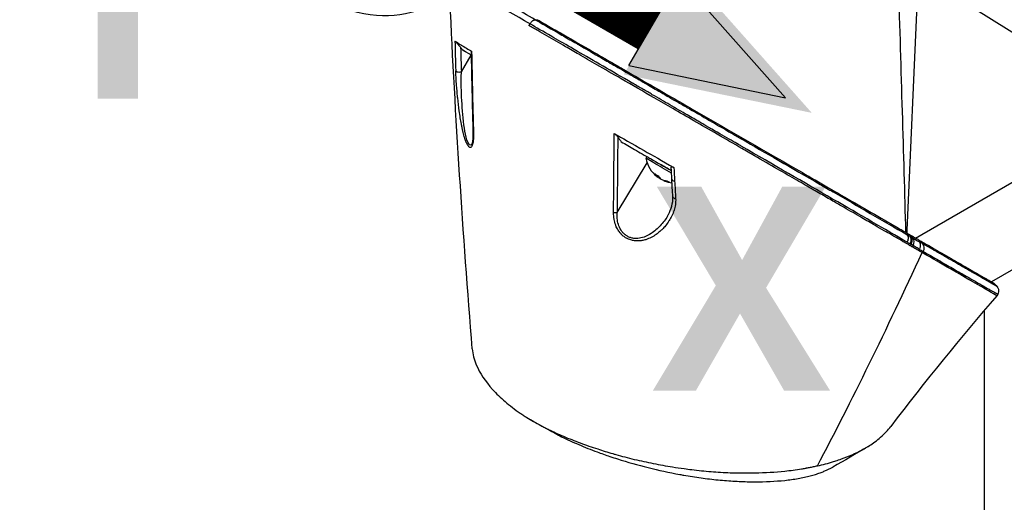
# Model space of a CAD drawing. Header units: millimetres. Extents: x 0 to 4378, y 0 to 2376.
# Tile 331 of 339: x 2525 to 2673, y 1789 to 1862. Entities that reach past the tile are written whole.
import ezdxf

# ---------------------------------------------------------------- set-up
doc = ezdxf.new("R2010")
doc.units = ezdxf.units.MM
doc.header["$LTSCALE"] = 0.2
for name, color, linetype in [('01_Object Line', 4, 'Continuous'), ('07_Special Line2', 76, 'Continuous'), ('12_Before Rev.Num.', 5, 'Continuous')]:
    doc.layers.add(name, color=color, linetype=linetype)
doc.layers.add('14_Mark', color=7, linetype='Continuous', true_color=0xe03c31)
doc.styles.add('Rainbow-5.0 Style', font='malgunsl.ttf')

# ---------------------------------------------------------------- blocks, each defined once
blk = doc.blocks.new('Blk$A32R2-0W24N')
for p, q in [((-48.91, 834.63), (-50.61, 795.99)), ((-16.4, 814.24), (-48.91, 834.63)), ((-107.46, 826.78), (-107.31, 827.04)), ((-117.64, 819.84), (-116.14, 822.32)), ((-117.01, 822.83), (-117.44, 823.08)), ((-49.3, 794.82), (-16.4, 813.81)), ((-51.26, 813.24), (-51.26, 813.24)), ((-93.6, 809.31), (-93.6, 809.31)), ((-94.2, 798.67), (-89.68, 806.13)), ((-89.72, 807.07), (-89.87, 806.81)), ((-51.01, 804.89), (-51.01, 804.89)), ((-88, 804.16), (-88.1, 803.98)), ((-87.72, 803.8), (-87.74, 803.77)), ((-87.19, 803.54), (-87.23, 803.47)), ((-50.61, 795.99), (-50.63, 795.59)), ((-24.48, 795.96), (-37.88, 788.23)), ((-49.97, 794.44), (-49.97, 794.44)), ((-49.98, 793.86), (-50.1, 793.66)), ((-49.79, 793.49), (-49.67, 793.68)), ((-37.07, 787.55), (-37.07, 787.55)), ((-36.94, 786.38), (-37.07, 786.15)), ((-39, 783.9), (-39, 623.23))]:
    blk.add_line(p, q)
for start, end in [(190.2388, 232.0131), (247.9842, 263.2887)]:
    blk.add_arc((-85.42, 807.62), 4.52, start, end)
for centre, major_axis, ratio, start_param, end_param in [((-141.35, 863.91), (19.5, -33.77), 0.57735, 5.497787, 10.210176), ((-142.76, 863.09), (-18.5, 32.04), 0.57735, 2.086336, 7.338442), ((-39.74, 832.19), (19.5, -33.77), 0.57735, 0, 2.339416), ((-42.92, 830.35), (19.5, -33.77), 0.57735, 0, 2.223644), ((-42.92, 830.35), (19.5, -33.77), 0.57735, 0, 2.223644), ((-51.6, 827.16), (0.8, 0), 0.578031, 1.677101, 1.677165), ((545.6, 1234.41), (485.26, 793.42), 0.572075, 2.416822, 2.422907), ((-78.28, 836.64), (-33.48, 0), 0.57735, 2.492352, 2.492357), ((555.9, 1232.83), (-493.57, -794.9), 0.577253, 5.562669, 5.567589), ((-86.99, 805.5), (30.73, -17.74), 0.000012, 2.818114, 3.006834), ((889.36, 1435.01), (-682.41, -1287.02), 0.573997, 5.480181, 5.482219), ((-78.28, 836.64), (-35, 0), 0.57735, 2.439019, 2.439024), ((884.07, 1431.89), (-678.78, -1280.45), 0.573936, 5.482163, 5.490392), ((-51.36, 812.86), (0.209, 0.668), 0.389271, 4.215986, 4.216649), ((-48.71, 815.11), (-5.56, 0), 0.57735, 1.101371, 1.101415), ((-78.28, 822.18), (32.19, 0), 0.57735, 5.710474, 5.710486), ((-78.28, 796.06), (-35.31, 0), 0.57735, 3.835573, 3.835581), ((-42.92, 830.35), (17.55, -30.4), 0.57735, 5.161829, 5.161837), ((-86.88, 805.09), (-2.99, 1.73), 0.000011, 4.423723, 6.283194), ((-86.73, 805.35), (-2.99, 1.73), 0.000011, 4.482523, 5.065414), ((-85.67, 807.76), (-2.25, -3.9), 0.57735, 5.955471, 6.202618), ((-86.14, 808.03), (-2.14, -3.71), 0.816497, 6.198419, 6.36799), ((564.47, 1223.37), (-444.38, -818.33), 0.582159, 5.527169, 5.529899), ((-85.6, 807.72), (-2.25, -3.9), 0.816497, 6.169141, 6.202651), ((-85.24, 807.51), (-2.25, -3.9), 0.816497, 6.087697, 6.202651), ((-85.16, 807.47), (-2.25, -3.9), 0.57735, 5.955471, 6.202618), ((-85.67, 807.76), (-2.25, -3.9), 0.57735, 0.08054, 0.114044), ((-85.6, 807.72), (-2.25, -3.9), 0.816497, 0.080573, 0.327719), ((-85.24, 807.51), (-2.25, -3.9), 0.816497, 0.080573, 0.327719), ((-84.39, 807.02), (-2.14, -3.71), 0.57735, 6.198386, 6.367958), ((-85.48, 803.7), (-0.499, -0.028), 0.593301, 0.021483, 1.372387), ((550.89, 1214.49), (-435.13, -801.08), 0.58223, 5.529962, 5.533573), ((-78.28, 819.73), (-35.75, 0), 0.57735, 1.092853, 1.092855), ((-85.32, 801.06), (-0.499, -0.03), 0.595305, 0, 0.000029), ((-85.32, 801.06), (-0.499, -0.03), 0.595305, 0.000029, 1.379128), ((-78.28, 785.52), (35.42, 0), 0.57735, 0.683997, 0.683998), ((-108.45, 827.62), (71.52, -41.33), 0.000447, 0.617455, 0.628581), ((-50.38, 794.09), (0.5, 0.866), 0.816432, 4.712396, 6.027068), ((-48.86, 793.21), (0.499, 0.867), 0.824023, 4.711493, 6.025526)]:
    blk.add_ellipse(centre, major_axis=major_axis, ratio=ratio, start_param=start_param, end_param=end_param)
for points, knots in [([(-11.5, 817.93), (-11.68, 822.13), (-12.54, 826.66), (-15.49, 835.73), (-17.53, 840.2), (-21.27, 846.52), (-22.62, 848.54), (-26.19, 853.3), (-28.5, 855.91), (-33.56, 860.68), (-36.29, 862.77), (-39.03, 864.39)], [0.000001, 0.000001, 0.000001, 0.000001, 1.509107, 1.509107, 2.980726, 2.980726, 3.709428, 3.709428, 4.786993, 4.786993, 5.948512, 5.948512, 5.948512, 5.948512]), ([(-39.19, 858.76), (-37.11, 857.14), (-35.09, 855.27), (-29.86, 849.67), (-26.88, 845.6), (-21.84, 836.81), (-19.84, 832.15), (-17.11, 822.91), (-16.4, 818.38), (-16.4, 814.24)], [0.633852, 0.633852, 0.633852, 0.633852, 1.529963, 1.529963, 3.044033, 3.044033, 4.566466, 4.566466, 6.088612, 6.088612, 6.088612, 6.088612]), ([(-107.31, 827.04), (-108.36, 827.64), (-109.53, 828.32), (-110.73, 829.01), (-111.26, 829.31), (-111.8, 829.62), (-112.33, 829.93), (-112.34, 829.94), (-112.35, 829.94), (-112.36, 829.95), (-112.84, 830.22), (-113.31, 830.49), (-113.77, 830.76), (-114.15, 830.98), (-114.53, 831.2), (-114.89, 831.41), (-114.94, 831.43), (-114.99, 831.46), (-115.04, 831.49), (-115.16, 831.56), (-115.28, 831.63), (-115.41, 831.7)], [0.0000003, 0.0000003, 0.0000003, 0.0000003, 0.0859853, 0.0859853, 0.0859853, 0.1241981, 0.1241981, 0.1241981, 0.125, 0.125, 0.125, 0.1589987, 0.1589987, 0.1589987, 0.1875, 0.1875, 0.1875, 0.1911709, 0.1911709, 0.1911709, 0.201021, 0.201021, 0.201021, 0.201021]), ([(-106.51, 827.66), (-107.7, 828.35), (-108.82, 829), (-109.85, 829.59), (-110.39, 829.9), (-110.92, 830.21), (-111.41, 830.49), (-111.91, 830.78), (-112.38, 831.05), (-112.82, 831.3), (-113.26, 831.55), (-113.67, 831.79), (-114.05, 832.01), (-114.16, 832.07), (-114.27, 832.14), (-114.37, 832.2)], [0, 0, 0, 0, 0.0671031, 0.0671031, 0.0671031, 0.1029277, 0.1029277, 0.1029277, 0.1387919, 0.1387919, 0.1387919, 0.1747111, 0.1747111, 0.1747111, 0.1848295, 0.1848295, 0.1848295, 0.1848295]), ([(-50.1, 793.66), (-50.13, 793.68), (-50.16, 793.7), (-50.23, 793.74), (-50.26, 793.76), (-50.35, 793.81), (-50.42, 793.85), (-50.62, 793.97), (-50.75, 794.04), (-50.97, 794.17), (-51.06, 794.22), (-51.51, 794.48), (-51.87, 794.69), (-52.48, 795.04), (-52.73, 795.19), (-53.32, 795.53), (-53.66, 795.72), (-54.47, 796.19), (-54.94, 796.46), (-56.05, 797.1), (-56.7, 797.48), (-58.25, 798.37), (-59.16, 798.9), (-60.63, 799.75), (-61.18, 800.06), (-62.36, 800.74), (-63, 801.11), (-63.99, 801.69), (-64.34, 801.89), (-65.5, 802.56), (-66.32, 803.03), (-68.11, 804.07), (-69.09, 804.63), (-71.21, 805.86), (-72.37, 806.52), (-74.18, 807.57), (-74.81, 807.93), (-76.66, 809), (-77.89, 809.71), (-80.3, 811.1), (-81.48, 811.79), (-83.72, 813.08), (-84.78, 813.69), (-86.78, 814.84), (-87.71, 815.38), (-90.3, 816.88), (-91.95, 817.83), (-94.84, 819.5), (-96.06, 820.2), (-98.19, 821.43), (-99.09, 821.95), (-100.64, 822.85), (-101.3, 823.23), (-102.93, 824.17), (-103.87, 824.71), (-105.26, 825.51), (-105.71, 825.77), (-106.37, 826.16), (-106.59, 826.28), (-106.92, 826.47), (-107.03, 826.54), (-107.19, 826.63), (-107.24, 826.66), (-107.32, 826.71), (-107.35, 826.72), (-107.4, 826.75), (-107.43, 826.77), (-107.46, 826.78)], [-7.729592, -7.729592, -7.729592, -7.729592, -7.71044, -7.71044, -7.69072, -7.69072, -7.65201, -7.65201, -7.574312, -7.574312, -7.522506, -7.522506, -7.315221, -7.315221, -7.177151, -7.177151, -6.993063, -6.993063, -6.7477, -6.7477, -6.420577, -6.420577, -5.984557, -5.984557, -5.735856, -5.735856, -5.451942, -5.451942, -5.300422, -5.300422, -4.9539, -4.9539, -4.557704, -4.557704, -4.105179, -4.105179, -3.863816, -3.863816, -3.40942, -3.40942, -2.98401, -2.98401, -2.611687, -2.611687, -2.28576, -2.28576, -1.715015, -1.715015, -1.28633, -1.28633, -0.964845, -0.964845, -0.723574, -0.723574, -0.36177, -0.36177, -0.180858, -0.180858, -0.090444, -0.090444, -0.045229, -0.045229, -0.022617, -0.022617, -0.011309, -0.011309, -0.000001, -0.000001, -0.000001, -0.000001]), ([(-107.31, 827.04), (-107.29, 827.08), (-107.26, 827.12), (-107.23, 827.16), (-107.2, 827.2), (-107.17, 827.24), (-107.14, 827.28), (-107.11, 827.32), (-107.07, 827.35), (-107.04, 827.39), (-107, 827.42), (-106.97, 827.45), (-106.93, 827.48), (-106.89, 827.51), (-106.86, 827.54), (-106.82, 827.56), (-106.78, 827.58), (-106.75, 827.6), (-106.71, 827.61), (-106.67, 827.63), (-106.64, 827.64), (-106.6, 827.65), (-106.57, 827.65), (-106.54, 827.66), (-106.51, 827.66)], [0, 0, 0, 0, 0.125, 0.125, 0.125, 0.25, 0.25, 0.25, 0.375, 0.375, 0.375, 0.5, 0.5, 0.5, 0.625, 0.625, 0.625, 0.75, 0.75, 0.75, 0.875, 0.875, 0.875, 1, 1, 1, 1]), ([(-50.59, 794.21), (-53.89, 796.13), (-57.67, 798.31), (-61.78, 800.69), (-66.05, 803.16), (-70.69, 805.85), (-75.55, 808.66), (-75.62, 808.7), (-75.72, 808.76), (-75.77, 808.78), (-75.82, 808.82), (-75.87, 808.84), (-75.92, 808.87), (-77.28, 809.66), (-79.21, 810.77), (-81.77, 812.26), (-82.36, 812.6), (-82.99, 812.97), (-83.65, 813.35), (-84.47, 813.82), (-85.35, 814.33), (-86.27, 814.86), (-87.11, 815.35), (-87.99, 815.86), (-88.91, 816.39), (-89.37, 816.66), (-89.84, 816.93), (-90.33, 817.21), (-90.57, 817.35), (-90.81, 817.49), (-91.06, 817.63), (-91.3, 817.78), (-91.58, 817.94), (-91.8, 818.07), (-91.84, 818.09), (-91.88, 818.11), (-91.92, 818.14), (-95.03, 819.93), (-97.8, 821.54), (-100.16, 822.9), (-100.49, 823.1), (-100.82, 823.28), (-101.13, 823.47), (-102.2, 824.08), (-103.17, 824.64), (-104.05, 825.15), (-105.32, 825.88), (-106.39, 826.5), (-107.31, 827.04)], [0, 0, 0, 0, 0.243156, 0.243156, 0.243156, 0.496094, 0.496094, 0.496094, 0.49988, 0.49988, 0.49988, 0.504451, 0.504451, 0.504451, 0.625, 0.625, 0.625, 0.652935, 0.652935, 0.652935, 0.6875, 0.6875, 0.6875, 0.71875, 0.71875, 0.71875, 0.734375, 0.734375, 0.734375, 0.742187, 0.742187, 0.742187, 0.75, 0.75, 0.75, 0.751384, 0.751384, 0.751384, 0.859711, 0.859711, 0.859711, 0.875, 0.875, 0.875, 0.92633, 0.92633, 0.92633, 1, 1, 1, 1]), ([(-106.51, 827.66), (-105.55, 827.1), (-104.49, 826.5), (-103.32, 825.82), (-103.29, 825.8), (-103.25, 825.78), (-103.22, 825.76), (-102.61, 825.41), (-101.98, 825.04), (-101.31, 824.66), (-100.98, 824.47), (-100.64, 824.27), (-100.29, 824.07), (-100.12, 823.97), (-99.94, 823.87), (-99.77, 823.77), (-99.68, 823.72), (-99.6, 823.67), (-99.51, 823.62), (-99.51, 823.62), (-99.51, 823.62), (-99.5, 823.61), (-99.41, 823.56), (-99.28, 823.49), (-99.23, 823.46), (-98.42, 822.99), (-97.35, 822.37), (-96.02, 821.6), (-95.35, 821.22), (-94.62, 820.79), (-93.82, 820.33), (-93.42, 820.1), (-93, 819.86), (-92.57, 819.61), (-92.36, 819.48), (-92.14, 819.35), (-91.91, 819.23), (-91.8, 819.16), (-91.69, 819.09), (-91.57, 819.03), (-91.53, 819), (-91.48, 818.98), (-91.43, 818.95), (-91.42, 818.94), (-91.41, 818.94), (-91.4, 818.93), (-91.34, 818.9), (-91.24, 818.83), (-91.23, 818.83), (-90.92, 818.65), (-90.09, 818.17), (-88.73, 817.39), (-88.06, 817), (-87.25, 816.53), (-86.32, 815.99), (-85.86, 815.72), (-85.36, 815.44), (-84.83, 815.13), (-84.57, 814.98), (-84.3, 814.82), (-84.02, 814.66), (-83.88, 814.58), (-83.74, 814.5), (-83.6, 814.42), (-83.53, 814.38), (-83.45, 814.33), (-83.38, 814.29), (-83.36, 814.28), (-83.33, 814.26), (-83.3, 814.25), (-83.29, 814.24), (-83.28, 814.24), (-83.27, 814.23), (-83.23, 814.21), (-83.17, 814.17), (-83.16, 814.16), (-82.05, 813.52), (-79.88, 812.27), (-76.81, 810.49), (-76.59, 810.37), (-76.37, 810.24), (-76.14, 810.1), (-76.02, 810.04), (-75.91, 809.97), (-75.79, 809.9), (-75.73, 809.87), (-75.68, 809.84), (-75.62, 809.8), (-75.59, 809.79), (-75.56, 809.77), (-75.53, 809.75), (-75.49, 809.73), (-75.45, 809.71), (-75.44, 809.7), (-72.03, 807.73), (-67.98, 805.38), (-63.68, 802.9), (-63.03, 802.52), (-62.37, 802.14), (-61.7, 801.76), (-58.01, 799.62), (-54.18, 797.41), (-50.62, 795.35)], [0, 0, 0, 0, 0.06075, 0.06075, 0.06075, 0.0625, 0.0625, 0.0625, 0.09375, 0.09375, 0.09375, 0.109375, 0.109375, 0.109375, 0.117188, 0.117188, 0.117188, 0.120939, 0.120939, 0.120939, 0.121094, 0.121094, 0.121094, 0.125, 0.125, 0.125, 0.1875, 0.1875, 0.1875, 0.21875, 0.21875, 0.21875, 0.234375, 0.234375, 0.234375, 0.242188, 0.242188, 0.242188, 0.246094, 0.246094, 0.246094, 0.247666, 0.247666, 0.247666, 0.248047, 0.248047, 0.248047, 0.25, 0.25, 0.25, 0.3125, 0.3125, 0.3125, 0.34375, 0.34375, 0.34375, 0.359375, 0.359375, 0.359375, 0.367187, 0.367187, 0.367187, 0.371094, 0.371094, 0.371094, 0.373047, 0.373047, 0.373047, 0.373765, 0.373765, 0.373765, 0.374023, 0.374023, 0.374023, 0.37516, 0.37516, 0.37516, 0.484375, 0.484375, 0.484375, 0.492187, 0.492187, 0.492187, 0.496094, 0.496094, 0.496094, 0.498047, 0.498047, 0.498047, 0.498931, 0.498931, 0.498931, 0.5, 0.5, 0.5, 0.75, 0.75, 0.75, 0.788006, 0.788006, 0.788006, 1, 1, 1, 1]), ([(-106.19, 827.67), (-105.57, 827.31), (-104.93, 826.94), (-103.6, 826.17), (-102.92, 825.78), (-100.84, 824.58), (-99.4, 823.75), (-96.93, 822.32), (-95.93, 821.74), (-94.34, 820.83), (-93.76, 820.49), (-92.52, 819.78), (-91.86, 819.39), (-89.42, 817.99), (-87.65, 816.97), (-84.9, 815.38), (-83.91, 814.8), (-77.33, 811.01), (-71.69, 807.75), (-65.69, 804.29), (-65.06, 803.92), (-63.07, 802.77), (-61.75, 802.01), (-59.09, 800.48), (-57.76, 799.71), (-55.13, 798.19), (-53.82, 797.44), (-52.27, 796.54), (-51.96, 796.36), (-51.43, 796.05), (-51.21, 795.93), (-50.85, 795.72), (-50.68, 795.62), (-50.43, 795.47), (-50.41, 795.46), (-50.11, 795.29), (-49.98, 795.22), (-49.72, 795.07), (-49.59, 794.99), (-49.36, 794.86), (-49.26, 794.8), (-49.1, 794.71), (-49.03, 794.67), (-48.89, 794.59), (-48.82, 794.55), (-48.55, 794.39), (-48.34, 794.27), (-47.88, 794), (-47.6, 793.84), (-46.24, 793.05), (-45.22, 792.47), (-43.42, 791.43), (-42.62, 790.97), (-40.58, 789.79), (-39.51, 789.17), (-38.58, 788.64), (-38.44, 788.55), (-38.05, 788.33), (-37.84, 788.21), (-37.55, 788.04), (-37.47, 787.99), (-37.47, 787.99)], [0, 0, 0, 0, 0.264332, 0.264332, 0.528758, 0.528758, 1.056139, 1.056139, 1.406505, 1.406505, 1.606603, 1.606603, 1.835356, 1.835356, 2.445847, 2.445847, 2.794554, 2.794554, 4.769924, 4.769924, 5.00797, 5.00797, 5.526041, 5.526041, 6.089229, 6.089229, 6.695329, 6.695329, 6.850985, 6.850985, 6.965758, 6.965758, 7.072004, 7.072004, 7.117238, 7.117238, 7.152898, 7.152898, 7.188974, 7.188974, 7.2161, 7.2161, 7.234487, 7.234487, 7.254339, 7.254339, 7.310164, 7.310164, 7.395171, 7.395171, 7.733586, 7.733586, 8.048233, 8.048233, 8.627304, 8.627304, 8.751092, 8.751092, 8.989797, 8.989797, 9.251689, 9.251689, 9.251689, 9.251689]), ([(-118.61, 824.45), (-118.6, 824.45), (-118.6, 824.45), (-118.59, 824.44), (-118.58, 824.43), (-118.56, 824.41), (-118.54, 824.4), (-118.5, 824.35), (-118.47, 824.32), (-118.41, 824.26), (-118.37, 824.21), (-118.27, 824.1), (-118.21, 824.03), (-118.06, 823.85), (-117.98, 823.76), (-117.85, 823.6), (-117.79, 823.53), (-117.74, 823.47)], [0.0000002, 0.0000002, 0.0000002, 0.0000002, 0.0061129, 0.0061129, 0.0121826, 0.0121826, 0.0227896, 0.0227896, 0.0351343, 0.0351343, 0.0508386, 0.0508386, 0.0707889, 0.0707889, 0.094253, 0.094253, 0.1183109, 0.1183109, 0.1183109, 0.1183109]), ([(-118.61, 824.45), (-118.34, 824.3), (-117.98, 824.06), (-117.13, 823.54), (-116.55, 823.2), (-116.09, 822.92)], [0.000003, 0.000003, 0.000003, 0.000003, 0.596138, 0.596138, 1.498187, 1.498187, 1.498187, 1.498187]), ([(-117.44, 823.08), (-117.49, 823.14), (-117.54, 823.21), (-117.64, 823.34), (-117.69, 823.4), (-117.74, 823.47)], [0.00009515, 0.00009515, 0.00009515, 0.00009515, 0.04141577, 0.04141577, 0.08265735, 0.08265735, 0.08265735, 0.08265735]), ([(-116.13, 822.92), (-116.13, 822.92), (-116.13, 822.92), (-116.13, 822.93), (-116.12, 822.93), (-116.11, 822.93), (-116.1, 822.93), (-116.09, 822.92)], [0.07923819, 0.07923819, 0.07923819, 0.07923819, 0.0845377, 0.0845377, 0.10064264, 0.10064264, 0.11449111, 0.11449111, 0.11449111, 0.11449111]), ([(-117.64, 819.84), (-117.75, 819.77), (-117.95, 819.72), (-118.14, 819.76), (-118.34, 819.79), (-118.46, 819.91), (-118.48, 820)], [0, 0, 0, 0, 0.497548, 0.497548, 0.497548, 1, 1, 1, 1]), ([(-115.81, 810.7), (-115.81, 810.53), (-115.81, 810.36), (-115.81, 810.2), (-115.81, 810.05), (-115.82, 809.92), (-115.83, 809.76), (-115.84, 809.59), (-115.85, 809.44), (-115.87, 809.3), (-115.88, 809.23), (-115.89, 809.17), (-115.9, 809.1), (-115.91, 809.05), (-115.93, 809), (-115.94, 808.94), (-116, 808.7), (-116.08, 808.53), (-116.2, 808.46), (-116.24, 808.43), (-116.29, 808.42), (-116.35, 808.44), (-116.46, 808.47), (-116.56, 808.58), (-116.66, 808.73), (-116.73, 808.84), (-116.81, 808.99), (-116.88, 809.15), (-116.89, 809.18), (-116.9, 809.21), (-116.91, 809.24), (-116.94, 809.31), (-116.98, 809.39), (-117.01, 809.48), (-117.02, 809.52), (-117.04, 809.57), (-117.06, 809.62), (-117.11, 809.76), (-117.16, 809.94), (-117.2, 810.08), (-117.28, 810.34), (-117.35, 810.63), (-117.42, 810.95), (-117.46, 811.1), (-117.5, 811.28), (-117.54, 811.46), (-117.57, 811.63), (-117.6, 811.8), (-117.63, 811.96), (-117.75, 812.58), (-117.86, 813.26), (-117.95, 813.94), (-118.04, 814.59), (-118.12, 815.22), (-118.19, 815.9), (-118.19, 815.92), (-118.19, 815.95), (-118.2, 815.97), (-118.23, 816.32), (-118.27, 816.67), (-118.29, 817.01), (-118.32, 817.35), (-118.35, 817.64), (-118.38, 818), (-118.38, 818.02), (-118.38, 818.03), (-118.38, 818.05), (-118.4, 818.39), (-118.42, 818.68), (-118.44, 819.01), (-118.44, 819.03), (-118.44, 819.05), (-118.44, 819.06), (-118.46, 819.38), (-118.47, 819.64), (-118.48, 820)], [0, 0, 0, 0, 0.03125, 0.03125, 0.03125, 0.0625, 0.0625, 0.0625, 0.09375, 0.09375, 0.09375, 0.110985, 0.110985, 0.110985, 0.125, 0.125, 0.125, 0.1875, 0.1875, 0.1875, 0.213151, 0.213151, 0.213151, 0.266654, 0.266654, 0.266654, 0.305187, 0.305187, 0.305187, 0.3125, 0.3125, 0.3125, 0.332554, 0.332554, 0.332554, 0.34375, 0.34375, 0.34375, 0.375, 0.375, 0.375, 0.4375, 0.4375, 0.4375, 0.469225, 0.469225, 0.469225, 0.5, 0.5, 0.5, 0.625, 0.625, 0.625, 0.746043, 0.746043, 0.746043, 0.75, 0.75, 0.75, 0.8125, 0.8125, 0.8125, 0.875, 0.875, 0.875, 0.877935, 0.877935, 0.877935, 0.9375, 0.9375, 0.9375, 0.940676, 0.940676, 0.940676, 1, 1, 1, 1]), ([(-116.03, 808.97), (-116.1, 808.84), (-116.18, 808.77), (-116.44, 808.77), (-116.64, 809.1), (-116.96, 810.09), (-117.09, 810.72), (-117.39, 812.68), (-117.5, 814.11), (-117.64, 816.88), (-117.67, 818.24), (-117.65, 819.4)], [0.1883014, 0.1883014, 0.1883014, 0.1883014, 0.25, 0.25, 0.375, 0.375, 0.5, 0.5, 0.75, 0.75, 1, 1, 1, 1]), ([(-117.65, 819.4), (-117.64, 819.48), (-117.64, 819.56), (-117.64, 819.7), (-117.64, 819.77), (-117.64, 819.84)], [0, 0, 0, 0, 0.499955, 0.499955, 1, 1, 1, 1]), ([(-116.03, 808.97), (-116.02, 809), (-115.99, 809.05), (-115.94, 809.22), (-115.92, 809.34), (-115.87, 809.68), (-115.86, 809.91), (-115.84, 810.37), (-115.84, 810.58), (-115.85, 810.81)], [0, 0, 0, 0, 0.0584929, 0.0584929, 0.1278163, 0.1278163, 0.2328975, 0.2328975, 0.3150385, 0.3150385, 0.3150385, 0.3150385]), ([(-94.63, 810.53), (-94.6, 810.52), (-94.58, 810.5), (-94.53, 810.46), (-94.5, 810.44), (-94.42, 810.38), (-94.36, 810.33), (-94.23, 810.2), (-94.15, 810.11), (-94.1, 810.03)], [0, 0, 0, 0, 0.00895126, 0.00895126, 0.01944765, 0.01944765, 0.04220813, 0.04220813, 0.0762287, 0.0762287, 0.0762287, 0.0762287]), ([(-94.63, 810.53), (-93.52, 809.91), (-91.96, 809.02), (-88.93, 807.29), (-87.37, 806.42), (-85.68, 805.45)], [0.0000029, 0.0000029, 0.0000029, 0.0000029, 0.3832328, 0.3832328, 0.6375563, 0.6375563, 0.6375563, 0.6375563]), ([(-94.1, 810.03), (-94.02, 809.91), (-93.93, 809.79), (-93.76, 809.55), (-93.68, 809.43), (-93.6, 809.31)], [-0.1435857, -0.1435857, -0.1435857, -0.1435857, -0.0718018, -0.0718018, -0.0000074, -0.0000074, -0.0000074, -0.0000074]), ([(-93.6, 809.31), (-92.92, 808.93), (-92.25, 808.54), (-91.58, 808.15), (-90.81, 807.7), (-90.04, 807.25), (-89.27, 806.81), (-89.25, 806.8), (-89.22, 806.79), (-89.2, 806.77), (-88.14, 806.16), (-87.09, 805.56), (-86.05, 804.96)], [0.0000092, 0.0000092, 0.0000092, 0.0000092, 0.2496691, 0.2496691, 0.2496691, 0.5366951, 0.5366951, 0.5366951, 0.5448948, 0.5448948, 0.5448948, 0.940118, 0.940118, 0.940118, 0.940118]), ([(-86.07, 805.44), (-86.07, 805.44), (-86.07, 805.44), (-86.07, 805.48), (-86.06, 805.51), (-86.02, 805.54), (-86, 805.54), (-85.94, 805.55), (-85.91, 805.54), (-85.85, 805.53), (-85.82, 805.52), (-85.77, 805.5), (-85.75, 805.49), (-85.71, 805.47), (-85.69, 805.46), (-85.68, 805.45)], [0.0696342, 0.0696342, 0.0696342, 0.0696342, 0.0704873, 0.0704873, 0.0988763, 0.0988763, 0.1227668, 0.1227668, 0.1415958, 0.1415958, 0.1576899, 0.1576899, 0.1672569, 0.1672569, 0.176809, 0.176809, 0.176809, 0.176809]), ([(-85.4, 800.76), (-85.38, 800.47), (-85.4, 800.16), (-85.44, 799.86), (-85.48, 799.56), (-85.56, 799.26), (-85.64, 799), (-85.64, 798.99), (-85.65, 798.98), (-85.65, 798.97), (-85.74, 798.7), (-85.84, 798.43), (-85.97, 798.17), (-86.09, 797.91), (-86.23, 797.67), (-86.37, 797.44), (-86.38, 797.42), (-86.39, 797.41), (-86.4, 797.39), (-86.57, 797.13), (-86.74, 796.89), (-86.93, 796.66), (-87.07, 796.49), (-87.23, 796.32), (-87.39, 796.15), (-87.45, 796.1), (-87.51, 796.04), (-87.56, 795.99), (-87.71, 795.85), (-87.87, 795.71), (-88.03, 795.59), (-88.24, 795.42), (-88.44, 795.28), (-88.7, 795.12), (-88.83, 795.04), (-88.96, 794.97), (-89.1, 794.9), (-89.22, 794.84), (-89.34, 794.79), (-89.47, 794.73), (-89.62, 794.67), (-89.76, 794.62), (-89.91, 794.57), (-89.95, 794.56), (-89.99, 794.55), (-90.02, 794.54), (-90.12, 794.51), (-90.22, 794.49), (-90.34, 794.46), (-90.52, 794.43), (-90.69, 794.4), (-90.85, 794.39), (-90.92, 794.39), (-90.99, 794.38), (-91.05, 794.38), (-91.14, 794.38), (-91.24, 794.38), (-91.35, 794.39), (-91.44, 794.39), (-91.52, 794.4), (-91.6, 794.41), (-91.78, 794.44), (-91.96, 794.47), (-92.14, 794.53), (-92.26, 794.56), (-92.37, 794.6), (-92.5, 794.66), (-92.56, 794.68), (-92.62, 794.71), (-92.68, 794.74), (-92.84, 794.82), (-93.01, 794.92), (-93.16, 795.04), (-93.32, 795.15), (-93.46, 795.28), (-93.59, 795.41), (-93.59, 795.42), (-93.6, 795.43), (-93.61, 795.44), (-93.73, 795.56), (-93.84, 795.69), (-93.94, 795.84), (-94.1, 796.07), (-94.23, 796.31), (-94.33, 796.53), (-94.36, 796.6), (-94.39, 796.68), (-94.42, 796.75), (-94.53, 797.04), (-94.61, 797.34), (-94.66, 797.61), (-94.66, 797.64), (-94.67, 797.66), (-94.67, 797.69), (-94.68, 797.77), (-94.7, 797.85), (-94.7, 797.92), (-94.71, 797.99), (-94.72, 798.06), (-94.72, 798.12), (-94.72, 798.13), (-94.72, 798.14), (-94.72, 798.16), (-94.73, 798.3), (-94.74, 798.44), (-94.73, 798.61)], [0, 0, 0, 0, 0.06061, 0.06061, 0.06061, 0.122541, 0.122541, 0.122541, 0.125, 0.125, 0.125, 0.18804, 0.18804, 0.18804, 0.25, 0.25, 0.25, 0.254168, 0.254168, 0.254168, 0.323919, 0.323919, 0.323919, 0.375, 0.375, 0.375, 0.39207, 0.39207, 0.39207, 0.4375, 0.4375, 0.4375, 0.5, 0.5, 0.5, 0.533908, 0.533908, 0.533908, 0.5625, 0.5625, 0.5625, 0.59375, 0.59375, 0.59375, 0.602455, 0.602455, 0.602455, 0.625, 0.625, 0.625, 0.65625, 0.65625, 0.65625, 0.669312, 0.669312, 0.669312, 0.6875, 0.6875, 0.6875, 0.700546, 0.700546, 0.700546, 0.731289, 0.731289, 0.731289, 0.75, 0.75, 0.75, 0.759109, 0.759109, 0.759109, 0.785061, 0.785061, 0.785061, 0.81088, 0.81088, 0.81088, 0.8125, 0.8125, 0.8125, 0.835978, 0.835978, 0.835978, 0.875, 0.875, 0.875, 0.888263, 0.888263, 0.888263, 0.9375, 0.9375, 0.9375, 0.942362, 0.942362, 0.942362, 0.956225, 0.956225, 0.956225, 0.96875, 0.96875, 0.96875, 0.970886, 0.970886, 0.970886, 1, 1, 1, 1]), ([(-86.5, 798.35), (-86.28, 798.76), (-86.11, 799.18), (-85.86, 800.08), (-85.79, 800.55), (-85.82, 801.03)], [0, 0, 0, 0, 0.1793314, 0.1793314, 0.365989, 0.365989, 0.365989, 0.365989]), ([(-86.5, 798.35), (-86.58, 798.21), (-86.67, 798.07), (-86.75, 797.92), (-86.91, 797.67), (-87.08, 797.43), (-87.27, 797.19), (-87.45, 796.95), (-87.65, 796.72), (-87.87, 796.5), (-88.29, 796.07), (-88.76, 795.68), (-89.31, 795.36), (-89.58, 795.2), (-89.86, 795.07), (-90.16, 794.96), (-90.46, 794.86), (-90.77, 794.78), (-91.09, 794.76), (-91.25, 794.74), (-91.42, 794.74), (-91.58, 794.76), (-91.75, 794.77), (-91.91, 794.8), (-92.07, 794.84), (-92.23, 794.89), (-92.39, 794.95), (-92.54, 795.02), (-92.69, 795.1), (-92.83, 795.18), (-92.96, 795.29), (-93.1, 795.39), (-93.22, 795.5), (-93.33, 795.62), (-93.44, 795.75), (-93.53, 795.88), (-93.62, 796.02), (-93.79, 796.29), (-93.92, 796.58), (-94.01, 796.88), (-94.11, 797.18), (-94.16, 797.48), (-94.19, 797.78), (-94.2, 797.85), (-94.2, 797.93), (-94.2, 798), (-94.21, 798.07), (-94.21, 798.15), (-94.21, 798.22)], [0.2223938, 0.2223938, 0.2223938, 0.2223938, 0.2582563, 0.2582563, 0.2582563, 0.3228204, 0.3228204, 0.3228204, 0.3873844, 0.3873844, 0.3873844, 0.5165126, 0.5165126, 0.5165126, 0.5810767, 0.5810767, 0.5810767, 0.6456407, 0.6456407, 0.6456407, 0.6779228, 0.6779228, 0.6779228, 0.7102048, 0.7102048, 0.7102048, 0.7424869, 0.7424869, 0.7424869, 0.7747689, 0.7747689, 0.7747689, 0.8070509, 0.8070509, 0.8070509, 0.839333, 0.839333, 0.839333, 0.903897, 0.903897, 0.903897, 0.9684611, 0.9684611, 0.9684611, 0.9846021, 0.9846021, 0.9846021, 1, 1, 1, 1]), ([(-50.17, 795.09), (-50.22, 795.11), (-50.27, 795.14), (-50.32, 795.17), (-50.34, 795.19), (-50.37, 795.2), (-50.39, 795.22), (-50.47, 795.26), (-50.55, 795.31), (-50.62, 795.35)], [0, 0, 0, 0, 0.33333, 0.33333, 0.33333, 0.5, 0.5, 0.5, 1, 1, 1, 1]), ([(-50.62, 795.35), (-50.6, 795.32), (-50.57, 795.29), (-50.55, 795.25), (-50.52, 795.21), (-50.5, 795.17), (-50.49, 795.12), (-50.47, 795.08), (-50.46, 795.03), (-50.44, 794.98), (-50.43, 794.93), (-50.43, 794.88), (-50.43, 794.83), (-50.42, 794.77), (-50.43, 794.72), (-50.43, 794.66), (-50.44, 794.61), (-50.45, 794.56), (-50.47, 794.5), (-50.48, 794.45), (-50.5, 794.4), (-50.52, 794.35), (-50.54, 794.3), (-50.56, 794.26), (-50.59, 794.21)], [0, 0, 0, 0, 0.125, 0.125, 0.125, 0.25, 0.25, 0.25, 0.375, 0.375, 0.375, 0.5, 0.5, 0.5, 0.625, 0.625, 0.625, 0.75, 0.75, 0.75, 0.875, 0.875, 0.875, 1, 1, 1, 1]), ([(-50.12, 793.94), (-50.1, 793.99), (-50.07, 794.03), (-50.05, 794.08), (-50.03, 794.13), (-50.02, 794.18), (-50, 794.24), (-49.99, 794.29), (-49.98, 794.34), (-49.97, 794.4), (-49.96, 794.45), (-49.96, 794.5), (-49.96, 794.56), (-49.97, 794.61), (-49.97, 794.66), (-49.98, 794.71), (-49.99, 794.76), (-50.01, 794.81), (-50.03, 794.86), (-50.04, 794.9), (-50.06, 794.94), (-50.09, 794.98), (-50.11, 795.02), (-50.14, 795.05), (-50.17, 795.09)], [0, 0, 0, 0, 0.125, 0.125, 0.125, 0.25, 0.25, 0.25, 0.375, 0.375, 0.375, 0.5, 0.5, 0.5, 0.625, 0.625, 0.625, 0.75, 0.75, 0.75, 0.875, 0.875, 0.875, 1, 1, 1, 1]), ([(-49.72, 794.83), (-49.82, 794.88), (-49.92, 794.94), (-50.01, 795), (-50.02, 795), (-50.02, 795), (-50.03, 795)], [0, 0, 0, 0, 0.96178, 0.96178, 0.96178, 1, 1, 1, 1]), ([(-49.98, 793.86), (-49.96, 793.91), (-49.93, 793.95), (-49.91, 794), (-49.89, 794.05), (-49.87, 794.1), (-49.86, 794.16), (-49.85, 794.21), (-49.84, 794.26), (-49.83, 794.32), (-49.82, 794.37), (-49.82, 794.42), (-49.82, 794.48), (-49.82, 794.53), (-49.83, 794.58), (-49.84, 794.63), (-49.85, 794.68), (-49.87, 794.73), (-49.88, 794.77), (-49.9, 794.82), (-49.92, 794.86), (-49.95, 794.9), (-49.97, 794.94), (-50, 794.97), (-50.03, 795)], [0, 0, 0, 0, 0.125, 0.125, 0.125, 0.25, 0.25, 0.25, 0.375, 0.375, 0.375, 0.5, 0.5, 0.5, 0.625, 0.625, 0.625, 0.75, 0.75, 0.75, 0.875, 0.875, 0.875, 1, 1, 1, 1]), ([(-49.72, 794.83), (-49.72, 794.83), (-49.71, 794.82), (-49.71, 794.82), (-49.41, 794.65), (-49.1, 794.47), (-48.8, 794.29)], [0, 0, 0, 0, 0.008616, 0.008616, 0.008616, 1, 1, 1, 1]), ([(-48.19, 793.95), (-48.29, 794), (-48.39, 794.06), (-48.48, 794.11), (-48.48, 794.12), (-48.49, 794.12), (-48.49, 794.12), (-48.6, 794.18), (-48.7, 794.24), (-48.8, 794.29)], [0, 0, 0, 0, 0.4462026, 0.4462026, 0.4462026, 0.4637704, 0.4637704, 0.4637704, 1, 1, 1, 1]), ([(-48.8, 794.29), (-48.77, 794.26), (-48.74, 794.23), (-48.72, 794.19), (-48.69, 794.15), (-48.67, 794.11), (-48.66, 794.06), (-48.64, 794.02), (-48.62, 793.97), (-48.61, 793.92), (-48.6, 793.87), (-48.6, 793.82), (-48.59, 793.77), (-48.59, 793.71), (-48.59, 793.66), (-48.6, 793.61), (-48.61, 793.55), (-48.62, 793.5), (-48.63, 793.45), (-48.65, 793.39), (-48.66, 793.34), (-48.68, 793.29), (-48.7, 793.24), (-48.73, 793.2), (-48.75, 793.15)], [0, 0, 0, 0, 0.125, 0.125, 0.125, 0.25, 0.25, 0.25, 0.375, 0.375, 0.375, 0.5, 0.5, 0.5, 0.625, 0.625, 0.625, 0.75, 0.75, 0.75, 0.875, 0.875, 0.875, 1, 1, 1, 1]), ([(-49.79, 793.49), (-49.83, 793.51), (-49.87, 793.53), (-49.91, 793.56), (-49.96, 793.59), (-50.01, 793.62), (-50.06, 793.65), (-50.07, 793.65), (-50.08, 793.66), (-50.1, 793.66)], [0, 0, 0, 0, 0.3844855, 0.3844855, 0.3844855, 0.8996816, 0.8996816, 0.8996816, 1, 1, 1, 1]), ([(-48.33, 792.64), (-48.58, 792.79), (-48.87, 792.96), (-49.34, 793.23), (-49.48, 793.31), (-49.79, 793.49)], [-0.3053506, -0.3053506, -0.3053506, -0.3053506, -0.1855765, -0.1855765, 0, 0, 0, 0]), ([(-48.75, 793.15), (-48.85, 793.21), (-48.96, 793.27), (-49.16, 793.39), (-49.26, 793.45), (-49.47, 793.56), (-49.57, 793.62), (-49.67, 793.68)], [0, 0, 0, 0, 0.332984, 0.332984, 0.66214, 0.66214, 1, 1, 1, 1]), ([(-48.75, 793.15), (-48.65, 793.09), (-48.55, 793.03), (-48.45, 792.98), (-48.34, 792.92), (-48.24, 792.86), (-48.14, 792.8)], [0, 0, 0, 0, 0.501604, 0.501604, 0.501604, 1, 1, 1, 1]), ([(-37.07, 786.15), (-37.07, 786.15), (-37.1, 786.16), (-37.49, 786.38), (-38.75, 787.11), (-42.59, 789.33), (-45.18, 790.84), (-48.33, 792.64)], [0.4584857, 0.4584857, 0.4584857, 0.4584857, 0.5, 0.5, 0.75, 0.75, 1, 1, 1, 1]), ([(-48.14, 792.8), (-47.74, 792.57), (-47.35, 792.34), (-46.96, 792.12), (-46.19, 791.68), (-45.46, 791.26), (-44.77, 790.86), (-44.08, 790.46), (-43.42, 790.08), (-42.81, 789.73), (-42.2, 789.38), (-41.63, 789.05), (-41.1, 788.75), (-40.93, 788.65), (-40.78, 788.56), (-40.62, 788.47), (-40.27, 788.28), (-39.95, 788.09), (-39.65, 787.92), (-39.21, 787.67), (-38.82, 787.44), (-38.48, 787.25), (-38.41, 787.21), (-38.34, 787.17), (-38.27, 787.13), (-38.26, 787.12), (-38.25, 787.12), (-38.24, 787.11), (-38.16, 787.06), (-38.08, 787.02), (-38.01, 786.98), (-37.96, 786.95), (-37.9, 786.92), (-37.85, 786.89), (-37.79, 786.85), (-37.73, 786.82), (-37.67, 786.79), (-37.65, 786.78), (-37.64, 786.77), (-37.62, 786.76), (-37.61, 786.75), (-37.6, 786.75), (-37.59, 786.74), (-37.58, 786.74), (-37.56, 786.73), (-37.54, 786.71), (-37.52, 786.7), (-37.49, 786.69), (-37.46, 786.67), (-37.46, 786.67), (-37.46, 786.67), (-37.46, 786.67), (-37.45, 786.66), (-37.43, 786.65), (-37.41, 786.64), (-37.4, 786.63), (-37.38, 786.62), (-37.36, 786.61), (-37.35, 786.6), (-37.33, 786.6), (-37.32, 786.59), (-37.29, 786.57), (-37.26, 786.55), (-37.24, 786.54), (-37.23, 786.54), (-37.22, 786.53), (-37.21, 786.53), (-37.21, 786.52), (-37.2, 786.52), (-37.2, 786.52), (-37.19, 786.52), (-37.19, 786.52), (-37.19, 786.51), (-37.16, 786.5), (-37.13, 786.48), (-37.11, 786.47), (-37.11, 786.47), (-37.1, 786.47), (-37.1, 786.46), (-37.06, 786.44), (-37.04, 786.43), (-37.02, 786.42), (-37, 786.41), (-36.99, 786.4), (-36.98, 786.4), (-36.98, 786.4), (-36.97, 786.39), (-36.97, 786.39), (-36.97, 786.39), (-36.97, 786.39), (-36.97, 786.39), (-36.97, 786.39), (-36.96, 786.39), (-36.96, 786.39), (-36.96, 786.39), (-36.96, 786.38), (-36.95, 786.38), (-36.95, 786.38), (-36.95, 786.38), (-36.94, 786.38), (-36.94, 786.38), (-36.94, 786.38), (-36.94, 786.38), (-36.94, 786.38), (-36.94, 786.38), (-36.94, 786.38)], [0, 0, 0, 0, 0.0328446, 0.0328446, 0.0328446, 0.0985138, 0.0985138, 0.0985138, 0.1641547, 0.1641547, 0.1641547, 0.2297652, 0.2297652, 0.2297652, 0.25, 0.25, 0.25, 0.2953384, 0.2953384, 0.2953384, 0.3608171, 0.3608171, 0.3608171, 0.375, 0.375, 0.375, 0.3771622, 0.3771622, 0.3771622, 0.3935085, 0.3935085, 0.3935085, 0.40625, 0.40625, 0.40625, 0.421875, 0.421875, 0.421875, 0.4259298, 0.4259298, 0.4259298, 0.4296875, 0.4296875, 0.4296875, 0.4375, 0.4375, 0.4375, 0.4453125, 0.4453125, 0.4453125, 0.4456636, 0.4456636, 0.4456636, 0.4492188, 0.4492188, 0.4492188, 0.453125, 0.453125, 0.453125, 0.4581686, 0.4581686, 0.4581686, 0.46875, 0.46875, 0.46875, 0.4726563, 0.4726563, 0.4726563, 0.4752169, 0.4752169, 0.4752169, 0.4765625, 0.4765625, 0.4765625, 0.484375, 0.484375, 0.484375, 0.4862573, 0.4862573, 0.4862573, 0.5, 0.5, 0.5, 0.515625, 0.515625, 0.515625, 0.5234375, 0.5234375, 0.5234375, 0.5245697, 0.5245697, 0.5245697, 0.5273438, 0.5273438, 0.5273438, 0.53125, 0.53125, 0.53125, 0.5383717, 0.5383717, 0.5383717, 0.546875, 0.546875, 0.546875, 0.5494784, 0.5494784, 0.5494784, 0.5494784]), ([(-37.07, 787.55), (-37.04, 787.53), (-37.02, 787.5), (-36.97, 787.43), (-36.94, 787.38), (-36.89, 787.28), (-36.86, 787.21), (-36.82, 787.05), (-36.8, 786.96), (-36.81, 786.76), (-36.83, 786.65), (-36.88, 786.49), (-36.91, 786.43), (-36.94, 786.38)], [0, 0, 0, 0, 0.0139538, 0.0139538, 0.0291674, 0.0291674, 0.0509764, 0.0509764, 0.0798163, 0.0798163, 0.1114896, 0.1114896, 0.1305037, 0.1305037, 0.1305037, 0.1305037]), ([(-116, 778.13), (-115.93, 777.34), (-115.73, 776.54), (-114.87, 774.51), (-114.05, 773.27), (-112.38, 771.43), (-111.76, 770.82), (-110.37, 769.63), (-109.6, 769.04), (-108.77, 768.46)], [2.0245115, 2.0245115, 2.0245115, 2.0245115, 2.1640026, 2.1640026, 2.3735982, 2.3735982, 2.4799234, 2.4799234, 2.5869348, 2.5869348, 2.5869348, 2.5869348]), ([(-108.77, 768.46), (-108.75, 768.45), (-108.73, 768.44), (-108.69, 768.41), (-108.67, 768.4), (-108.61, 768.36), (-108.57, 768.33), (-108.45, 768.25), (-108.37, 768.2), (-108.13, 768.04), (-107.96, 767.93), (-107.46, 767.62), (-107.12, 767.41), (-106.41, 767), (-106.04, 766.8), (-105.48, 766.5), (-105.29, 766.4), (-105, 766.26), (-104.91, 766.21), (-104.76, 766.14), (-104.71, 766.11), (-104.64, 766.08), (-104.61, 766.07), (-104.56, 766.04), (-104.54, 766.03), (-104.52, 766.02)], [0.000006, 0.000006, 0.000006, 0.000006, 0.0077656, 0.0077656, 0.0144608, 0.0144608, 0.0278513, 0.0278513, 0.0546324, 0.0546324, 0.1081958, 0.1081958, 0.2151263, 0.2151263, 0.321952, 0.321952, 0.3753541, 0.3753541, 0.4020519, 0.4020519, 0.4154008, 0.4154008, 0.4220656, 0.4220656, 0.4297877, 0.4297877, 0.4297877, 0.4297877]), ([(-104.52, 766.02), (-104.17, 765.85), (-103.82, 765.69), (-103.47, 765.52), (-103.07, 765.34), (-102.67, 765.17), (-102.26, 765), (-101.86, 764.82), (-101.44, 764.65), (-101.03, 764.49), (-100.61, 764.32), (-100.19, 764.16), (-99.76, 764), (-98.9, 763.68), (-98.03, 763.38), (-97.13, 763.09), (-96.39, 762.85), (-95.64, 762.61), (-94.87, 762.39), (-94.72, 762.35), (-94.57, 762.31), (-94.41, 762.26), (-93.49, 762), (-92.56, 761.76), (-91.62, 761.53), (-90.67, 761.31), (-89.72, 761.1), (-88.76, 760.91), (-87.81, 760.72), (-86.84, 760.54), (-85.87, 760.39), (-85.29, 760.3), (-84.71, 760.21), (-84.13, 760.13), (-83.74, 760.08), (-83.35, 760.03), (-82.97, 759.98), (-82, 759.86), (-81.03, 759.77), (-80.07, 759.69), (-79.11, 759.61), (-78.15, 759.56), (-77.2, 759.52), (-76.25, 759.49), (-75.31, 759.47), (-74.38, 759.48), (-74.07, 759.48), (-73.77, 759.48), (-73.46, 759.49), (-71.91, 759.52), (-70.42, 759.62), (-68.99, 759.76), (-68.13, 759.85), (-67.28, 759.97), (-66.46, 760.1), (-66.26, 760.13), (-66.05, 760.17), (-65.85, 760.2), (-65.8, 760.21), (-65.75, 760.22), (-65.7, 760.23), (-65.65, 760.24), (-65.6, 760.25), (-65.55, 760.26), (-65.45, 760.28), (-65.35, 760.3), (-65.25, 760.31), (-65.15, 760.33), (-65.05, 760.35), (-64.95, 760.37), (-64.85, 760.39), (-64.75, 760.41), (-64.65, 760.43), (-64.56, 760.45), (-64.46, 760.47), (-64.36, 760.49), (-64.26, 760.52), (-64.17, 760.54), (-64.07, 760.56)], [0, 0, 0, 0, 0.0296065, 0.0296065, 0.0296065, 0.0625552, 0.0625552, 0.0625552, 0.0956223, 0.0956223, 0.0956223, 0.1287583, 0.1287583, 0.1287583, 0.1950345, 0.1950345, 0.1950345, 0.25, 0.25, 0.25, 0.2609996, 0.2609996, 0.2609996, 0.3271356, 0.3271356, 0.3271356, 0.3936018, 0.3936018, 0.3936018, 0.4600955, 0.4600955, 0.4600955, 0.5, 0.5, 0.5, 0.5264171, 0.5264171, 0.5264171, 0.593228, 0.593228, 0.593228, 0.6604161, 0.6604161, 0.6604161, 0.7276097, 0.7276097, 0.7276097, 0.75, 0.75, 0.75, 0.8628411, 0.8628411, 0.8628411, 0.9313886, 0.9313886, 0.9313886, 0.9485533, 0.9485533, 0.9485533, 0.9528443, 0.9528443, 0.9528443, 0.957135, 0.957135, 0.957135, 0.9657149, 0.9657149, 0.9657149, 0.9742923, 0.9742923, 0.9742923, 0.9828662, 0.9828662, 0.9828662, 0.9914358, 0.9914358, 0.9914358, 0.999992, 0.999992, 0.999992, 0.999992]), ([(-64.07, 760.56), (-63.27, 760.73), (-62.49, 760.94), (-61.53, 761.23), (-61.42, 761.27), (-61.02, 761.39), (-60.73, 761.49), (-59.34, 761.99), (-58.32, 762.43), (-57.27, 762.99), (-57.15, 763.06), (-56.76, 763.28), (-56.5, 763.44), (-55.96, 763.78), (-55.68, 763.97), (-55.12, 764.39), (-54.83, 764.62), (-53.97, 765.37), (-53.46, 765.91), (-53.03, 766.48)], [0.000234, 0.000234, 0.000234, 0.000234, 0.319634, 0.319634, 0.361124, 0.361124, 0.471797, 0.471797, 0.914416, 0.914416, 0.9732, 0.9732, 1.107816, 1.107816, 1.261595, 1.261595, 1.436675, 1.436675, 1.825948, 1.825948, 1.825948, 1.825948]), ([(-102.55, 764.93), (-101.72, 764.52), (-100.86, 764.13), (-99.08, 763.36), (-98.15, 763), (-96.58, 762.41), (-95.94, 762.18), (-94.91, 761.84), (-94.54, 761.72), (-91.13, 760.63), (-87.96, 759.84), (-84.59, 759.22), (-84.39, 759.18), (-83.76, 759.07), (-83.31, 759), (-82.44, 758.86), (-82.01, 758.8), (-81.15, 758.68), (-80.73, 758.63), (-79.87, 758.53), (-79.44, 758.48), (-78.16, 758.35), (-77.31, 758.29), (-75.64, 758.19), (-74.83, 758.16), (-73.65, 758.15), (-73.27, 758.15), (-71.32, 758.17), (-69.84, 758.26), (-68.11, 758.47), (-67.78, 758.51), (-67.13, 758.61), (-66.81, 758.67), (-66.18, 758.79), (-65.88, 758.86), (-65.3, 759), (-65.02, 759.07), (-64.63, 759.19), (-64.5, 759.22), (-64.14, 759.34), (-63.91, 759.42), (-63.47, 759.57), (-63.28, 759.65), (-62.6, 759.93), (-62.15, 760.14), (-61.74, 760.37)], [0.000005, 0.000005, 0.000005, 0.000005, 0.319511, 0.319511, 0.639479, 0.639479, 0.852403, 0.852403, 0.973891, 0.973891, 1.947625, 1.947625, 2.010365, 2.010365, 2.139691, 2.139691, 2.265575, 2.265575, 2.393345, 2.393345, 2.521559, 2.521559, 2.781941, 2.781941, 3.041001, 3.041001, 3.166048, 3.166048, 3.692233, 3.692233, 3.821507, 3.821507, 3.951206, 3.951206, 4.07808, 4.07808, 4.201324, 4.201324, 4.258471, 4.258471, 4.368502, 4.368502, 4.468635, 4.468635, 4.719092, 4.719092, 4.719092, 4.719092])]:
    blk.add_open_spline(points, degree=3, knots=knots)
for points in [[(-50.75, 795.66), (-51.09, 807.46), (-51.45, 819.93), (-51.85, 833.05)], [(-116, 778.13), (-117.4, 795.55), (-118.54, 813), (-119.35, 830.55)], [(-106.51, 827.66), (-106.4, 827.66), (-106.3, 827.67), (-106.19, 827.67)], [(-116.08, 820.58), (-116.1, 821.36), (-116.12, 822.14), (-116.13, 822.92)], [(-116.08, 820.57), (-116.08, 820.58), (-116.08, 820.58), (-116.08, 820.58)], [(-116.05, 820.48), (-116.07, 820.51), (-116.08, 820.54), (-116.08, 820.57)], [(-115.85, 810.79), (-115.93, 814.04), (-116.01, 817.29), (-116.08, 820.54)], [(-115.85, 810.79), (-115.84, 810.76), (-115.83, 810.73), (-115.81, 810.7)], [(-94.73, 798.61), (-94.72, 802.58), (-94.68, 806.55), (-94.63, 810.53)], [(-116.03, 808.97), (-116.03, 808.97), (-116.03, 808.97), (-116.03, 808.97)], [(-94.1, 810.03), (-94.15, 806.24), (-94.18, 802.45), (-94.2, 798.67)], [(-85.97, 803.66), (-86.01, 804.26), (-86.04, 804.85), (-86.07, 805.44)], [(-85.82, 801.03), (-85.88, 801.91), (-85.93, 802.79), (-85.98, 803.67)], [(-94.2, 798.67), (-94.33, 798.6), (-94.57, 798.57), (-94.73, 798.61)], [(-94.21, 798.22), (-94.21, 798.37), (-94.2, 798.52), (-94.2, 798.67)], [(-50.03, 795), (-50.07, 795.03), (-50.12, 795.06), (-50.17, 795.09)], [(-64.07, 760.56), (-58.95, 770.23), (-53.65, 781.03), (-48.33, 792.64)], [(-50.12, 793.94), (-50.07, 793.92), (-50.03, 793.89), (-49.98, 793.86)], [(-37.47, 787.99), (-37.33, 787.84), (-37.2, 787.7), (-37.07, 787.55)], [(-37.07, 786.14), (-42.53, 779.85), (-47.86, 773.27), (-53.03, 766.48)], [(-102.89, 765.1), (-104.38, 765.85), (-105.84, 766.64), (-107.24, 767.48)], [(-104.52, 766.02), (-103.87, 765.63), (-103.22, 765.27), (-102.55, 764.93)], [(-102.89, 765.1), (-102.78, 765.04), (-102.67, 764.99), (-102.56, 764.93)], [(-56.45, 763.47), (-58.26, 762.35), (-60.04, 761.32), (-61.74, 760.37)]]:
    blk.add_open_spline(points, degree=3)
for points, weights, knots in [([(-49.67, 793.68), (-49.77, 793.74), (-49.87, 793.8), (-49.97, 793.86), (-49.98, 793.86), (-49.98, 793.86)], [1, 1.00000000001, 1.00000000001, 1.00000000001, 1.00000000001, 1], [0, 0, 0, 0, 0.96178, 0.96178, 1, 1, 1, 1]), ([(-37.07, 787.55), (-37.07, 787.55), (-37.08, 787.56), (-37.15, 787.59), (-37.22, 787.63), (-37.31, 787.69), (-37.42, 787.75), (-37.54, 787.82), (-37.67, 787.89), (-37.81, 787.97), (-37.99, 788.08), (-38.22, 788.21), (-38.43, 788.33), (-38.68, 788.47), (-39.04, 788.68), (-39.57, 788.98), (-40.2, 789.34), (-40.88, 789.74), (-41.87, 790.3), (-43.24, 791.1), (-45.08, 792.15), (-46.76, 793.12), (-47.82, 793.73), (-48.19, 793.95)], [1.00000101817, 1.00000102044, 1.00000102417, 1.00000102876, 1.00000103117, 1.00000103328, 1.00000103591, 1.00000103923, 1.00000104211, 1.0000010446, 1.00000104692, 1.00000104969, 1.00000105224, 1.00000105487, 1.00000105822, 1.00000106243, 1.00000106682, 1.00000107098, 1.00000107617, 1.00000108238, 1.00000108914, 1.0000010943, 1.00000109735, 1.00000109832], [0.4432058, 0.4432058, 0.4432058, 0.4432058, 0.4723959, 0.487904, 0.5032925, 0.5187091, 0.5341501, 0.5495914, 0.5650106, 0.5745174, 0.5899446, 0.6123468, 0.6277921, 0.6355162, 0.6625597, 0.6934739, 0.7244066, 0.7553455, 0.7862944, 0.8482151, 0.9101575, 0.9695323, 1, 1, 1, 1])]:
    blk.add_rational_spline(points, weights, degree=3, knots=knots)
blk = doc.blocks.new('A$C36afca62')
h = blk.add_hatch(color=256)
h.dxf.hatch_style = 1
h.paths.add_polyline_path([(6, 0, 1), (-6, 0, 1)])
at = {"layer": '07_Special Line2'}
blk.add_hatch(color=256, dxfattribs=at).paths.add_polyline_path([(51.084, 29.494), (33.418, 25.878), (39.12, 16.002)])
at = {"layer": '12_Before Rev.Num.'}
blk.add_hatch(color=256, dxfattribs=at).paths.add_polyline_path([(0, 58.987), (-5.702, 41.88), (5.702, 41.88)])
at = {"layer": '14_Mark'}
blk.add_hatch(color=256, dxfattribs=at).paths.add_polyline_path([(51.084, -29.494), (39.12, -16.002), (33.418, -25.878)])
blk.add_circle((0, 0), 6)
at = {"layer": '07_Special Line2'}
for p, q in [((48.615, 28.068), (33.893, 25.055)), ((38.645, 16.825), (48.615, 28.068)), ((38.645, 16.825), (33.893, 25.055))]:
    blk.add_line(p, q, dxfattribs=at)
at = {"layer": '07_Special Line2', "const_width": 6}
blk.add_lwpolyline([(36.269, 20.94), (0, 0)], dxfattribs=at)
at = {"layer": '12_Before Rev.Num.'}
for p, q in [((0, 56.136), (-4.752, 41.88)), ((4.752, 41.88), (0, 56.136)), ((4.752, 41.88), (-4.752, 41.88))]:
    blk.add_line(p, q, dxfattribs=at)
at = {"layer": '12_Before Rev.Num.', "const_width": 6}
blk.add_lwpolyline([(0, 41.88), (0, 0)], dxfattribs=at)
at = {"layer": '14_Mark'}
for p, q in [((33.893, -25.055), (38.645, -16.825)), ((48.615, -28.068), (38.645, -16.825)), ((33.893, -25.055), (48.615, -28.068))]:
    blk.add_line(p, q, dxfattribs=at)
at = {"layer": '14_Mark', "const_width": 6}
blk.add_lwpolyline([(36.269, -20.94), (0, 0)], dxfattribs=at)
at = {"insert": (-21.407, -18.551), "char_height": 19.2, "attachment_point": 4, "style": 'Rainbow-5.0 Style'}
blk.add_mtext('{\\fMalgun Gothic Semilight|b1|i0|c129|p50;T}', dxfattribs=at)
at = {"layer": '07_Special Line2', "insert": (43.221, 5.18), "char_height": 19.2, "attachment_point": 4, "style": 'Rainbow-5.0 Style'}
blk.add_mtext('{\\fMalgun Gothic Semilight|b1|i0|c129|p50;Y}', dxfattribs=at)
at = {"layer": '12_Before Rev.Num.', "insert": (-24.704, 42.87), "char_height": 19.2, "attachment_point": 4, "style": 'Rainbow-5.0 Style'}
blk.add_mtext('{\\fMalgun Gothic Semilight|b1|i0|c129|p50;Z}', dxfattribs=at)
at = {"layer": '14_Mark', "insert": (36.133, -46.025), "char_height": 19.2, "attachment_point": 4, "style": 'Rainbow-5.0 Style'}
blk.add_mtext('{\\fMalgun Gothic Semilight|b1|i0|c129|p50;X}', dxfattribs=at)

msp = doc.modelspace()

# ---------------------------------------------------------------- block references
at = {"xscale": 1.6, "yscale": 1.6, "zscale": 1.6}
msp.add_blockref('A$C36afca62', (2562.099, 1894.866), dxfattribs=at)
at = {"layer": '01_Object Line'}
msp.add_blockref('Blk$A32R2-0W24N', (2708.753, 1034.021), dxfattribs=at)

doc.saveas('drawing.dxf')
